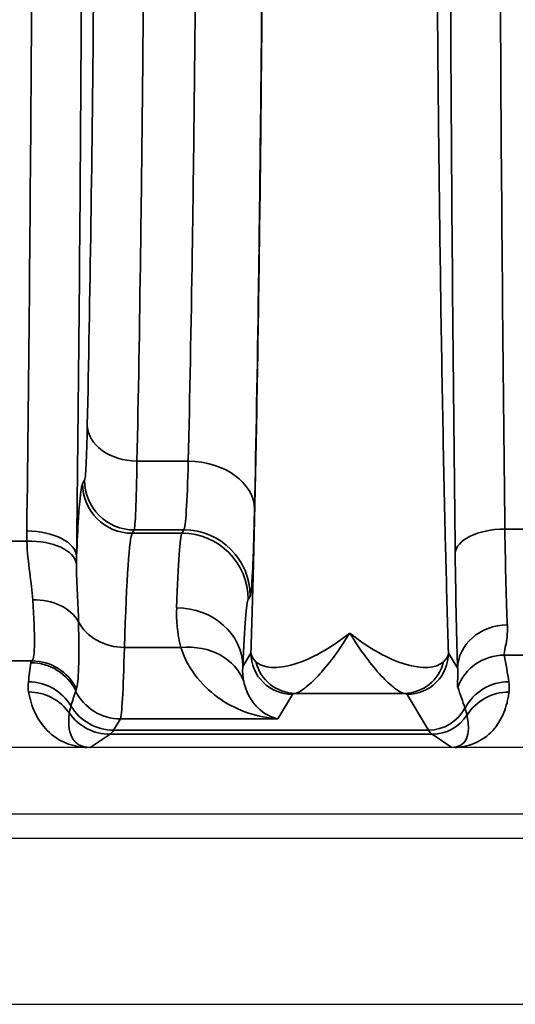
# Model space of a CAD drawing. Header units: millimetres. Extents: x 399 to 6233, y -1870 to 1602.
# Tile 573 of 656: x 5414 to 5420, y 295 to 307. Entities that reach past the tile are written whole.
import ezdxf

# ---------------------------------------------------------------- set-up
doc = ezdxf.new("R2010")
doc.units = ezdxf.units.MM
doc.layers.add('可見 (ISO)', color=7, linetype='Continuous', lineweight=25)
doc.layers.add('窄部可見 (ISO)', color=7, linetype='Continuous', lineweight=35)

msp = doc.modelspace()

# ---------------------------------------------------------------- linework, layer by layer
at = {"layer": '可見 (ISO)'}
for p, q in [((5415.32, 298.845), (5415.32, 298.845)), ((5460.061, 298.195), (5355.561, 298.195)), ((5355.561, 297.395), (5460.061, 297.395)), ((5464.311, 297.095), (5351.311, 297.095)), ((5384.311, 295.095), (5479.311, 295.095))]:
    msp.add_line(p, q, dxfattribs=at)
for points, knots in [([(5414.928, 298.195), (5414.928, 298.195), (5414.928, 298.195), (5414.928, 298.195), (5414.928, 298.195), (5414.928, 298.195), (5414.928, 298.195), (5414.927, 298.195), (5414.924, 298.195), (5414.917, 298.195), (5414.914, 298.195), (5414.904, 298.195), (5414.897, 298.195), (5414.891, 298.195)], [-0.005146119, -0.005146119, -0.005146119, -0.005146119, -0.004810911, -0.004810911, -0.004628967, -0.004628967, -0.004600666, -0.004600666, -0.003063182, -0.003063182, -0.002040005, -0.002040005, 0, 0, 0, 0]), ([(5419.33, 298.195), (5419.323, 298.195), (5419.316, 298.195), (5419.309, 298.195), (5419.304, 298.195), (5419.298, 298.195), (5419.294, 298.195)], [0.00000000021, 0.00000000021, 0.00000000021, 0.00000000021, 0.00002113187, 0.00002113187, 0.00002113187, 0.0000394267, 0.0000394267, 0.0000394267, 0.0000394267])]:
    msp.add_open_spline(points, degree=3, knots=knots, dxfattribs=at)
at = {"layer": '窄部可見 (ISO)'}
for p, q in [((5415.492, 301.652), (5416.112, 301.652)), ((5414.835, 301.381), (5414.859, 301.421)), ((5415.459, 300.821), (5415.435, 300.781)), ((5415.435, 300.781), (5416.036, 300.781)), ((5416.06, 300.821), (5415.459, 300.821)), ((5416.036, 300.781), (5416.06, 300.821)), ((5419.935, 300.832), (5420.187, 300.832)), ((5413.962, 300.685), (5414.163, 300.685)), ((5416.86, 300.022), (5416.836, 299.982)), ((5416.022, 299.402), (5415.34, 299.402)), ((5416.771, 299.173), (5416.869, 299.335)), ((5419.254, 299.335), (5419.365, 299.149)), ((5420.195, 299.31), (5419.927, 299.31)), ((5414.224, 299.24), (5413.934, 299.24)), ((5417.369, 298.835), (5417.192, 298.541)), ((5418.718, 298.848), (5417.405, 298.848)), ((5419.012, 298.405), (5418.754, 298.835)), ((5415.292, 298.541), (5415.21, 298.405)), ((5417.192, 298.541), (5415.292, 298.541)), ((5415.167, 298.354), (5414.928, 298.195)), ((5419.055, 298.354), (5415.167, 298.354)), ((5415.21, 298.405), (5419.012, 298.405)), ((5419.294, 298.195), (5419.055, 298.354))]:
    msp.add_line(p, q, dxfattribs=at)
for centre, major_axis, ratio, start_param, end_param in [((5413.701, 313.595), (0, 25), 0.02145, 4.175555, 4.712389), ((5415.492, 302.086), (-0.6, 0.013), 0.722333, 0.030288, 1.586603), ((5416.057, 303.821), (0, -3.002), 0.026524, 0.034868, 0.763293), ((5416.112, 301.074), (0.8, -0.018), 0.722333, 0.030288, 1.586603), ((5415.435, 301.381), (0.515, -0.309), 0.999172, 3.682263, 5.252328), ((5415.459, 301.421), (0.515, -0.309), 0.999172, 3.682263, 5.252328), ((5414.162, 300.502), (0.6, -0.007), 0.511389, 0.024373, 1.577171), ((5415.441, 292.783), (0, 8.003), 0.022512, 0.034888, 0.596845), ((5416.033, 294.372), (-0.008, -6.414), 0.020853, 3.180301, 3.678774), ((5416.036, 299.982), (0.686, -0.412), 0.999172, 0.54067, 2.110736), ((5416.06, 300.022), (0.686, -0.412), 0.999172, 0.54067, 2.110736), ((5419.935, 300.538), (-0.6, -0.007), 0.49083, 4.706597, 6.259146), ((5419.991, 301.907), (-0.007, 2.58), 0.02502, 2.000071, 2.615298), ((5414.163, 300.376), (0.6, 0.017), 0.516223, 0.059539, 1.556187), ((5419.391, 301.827), (0.007, -3.096), 0.02085, 5.141677, 5.75691), ((5414.233, 299.527), (0.599, 0.031), 0.751758, 0.356231, 1.532192), ((5416.833, 294.213), (0.008, 5.773), 0.02317, 0.038714, 0.537188), ((5415.972, 299.173), (0.799, -0.032), 0.886923, 0.045354, 1.606482), ((5415.34, 299.899), (0.6, -0.018), 0.826915, 3.562919, 4.737867), ((5419.965, 299.149), (-0.6, -0.023), 0.876399, 4.678969, 6.239685), ((5416.022, 298.741), (0.77, 0.217), 0.816863, 0.053432, 1.344647), ((5415.294, 302.655), (-0.005, -4.117), 0.020059, 0.038066, 0.660084), ((5419.927, 298.711), (-0.588, -0.12), 0.998201, 4.511525, 5.723718), ((5419.206, 299.744), (-0.587, 1.898), 0.297416, 4.213099, 4.391173), ((5415.056, 299.877), (0.629, 2.073), 0.310752, 1.987716, 2.105822), ((5424.282, 299.211), (-10.07, 0), 0.058758, 6.234735, 6.273976), ((5414.212, 298.618), (0.593, -0.094), 0.998229, 0.609389, 1.728149), ((5414.224, 298.641), (0.462, -0.383), 0.997094, 1.147203, 2.260656), ((5417.405, 299.348), (0.093, -0.491), 0.982985, 4.763266, 6.092027), ((5418.718, 299.348), (-0.093, -0.491), 0.982985, 0.191158, 1.51992), ((5414.181, 298.389), (0.596, -0.067), 0.99825, 0.651925, 1.682859), ((5419.983, 298.389), (-0.594, -0.083), 0.998238, 4.573579, 5.655239), ((5414.184, 298.266), (0.591, 0.105), 0.998218, 0.435215, 1.395105), ((8274.682, 296.135), (-2860.258, 0.716), 0.046839, 6.268046, 6.269403), ((5418.923, 306.478), (-4.172, -7.61), 0.009939, 6.191319, 6.234418), ((5415.292, 299.14), (0.515, -0.309), 0.999172, 4.133206, 5.252328), ((5418.559, 299.66), (1.006, -2.097), 0.194686, 0.988663, 1.119241), ((5419.985, 298.266), (-0.595, 0.075), 0.998245, 4.838078, 5.844438), ((5415.167, 298.954), (0.333, -0.499), 0.999683, 4.734949, 5.695074), ((5415.21, 299.005), (0.515, -0.309), 0.999172, 4.221065, 5.252328), ((5419.012, 298.905), (0.429, 0.257), 0.999172, 4.17245, 5.254458), ((5419.055, 298.854), (0.277, 0.416), 0.999683, 3.729704, 4.736367), ((5418.78, 299.037), (0.641, -0.802), 0.399262, 5.974018, 6.980681), ((5415.138, 398.388), (0, -100.043), 0.020817, 0.01396, 0.034899), ((5419.085, 398.388), (0, -100.043), 0.020838, 6.248286, 6.269226)]:
    msp.add_ellipse(centre, major_axis=major_axis, ratio=ratio, start_param=start_param, end_param=end_param, dxfattribs=at)
for points, knots in [([(5416.869, 299.335), (5416.879, 299.682), (5416.89, 300.055), (5416.9, 300.444), (5416.901, 300.507), (5416.903, 300.571), (5416.904, 300.636), (5416.916, 301.101), (5416.926, 301.597), (5416.936, 302.115), (5416.946, 302.634), (5416.955, 303.178), (5416.963, 303.748), (5416.972, 304.317), (5416.979, 304.915), (5416.986, 305.531), (5416.989, 305.792), (5416.992, 306.056), (5416.994, 306.323), (5416.998, 306.687), (5417.001, 307.056), (5417.004, 307.432), (5417.01, 308.083), (5417.014, 308.753), (5417.018, 309.438), (5417.025, 310.808), (5417.028, 312.194), (5417.028, 313.595), (5417.028, 314.996), (5417.025, 316.381), (5417.018, 317.751), (5417.012, 318.832), (5417.004, 319.871), (5416.994, 320.867), (5416.992, 321.134), (5416.989, 321.398), (5416.986, 321.658), (5416.979, 322.275), (5416.972, 322.872), (5416.963, 323.442), (5416.955, 324.011), (5416.946, 324.555), (5416.936, 325.074), (5416.926, 325.593), (5416.916, 326.089), (5416.904, 326.553), (5416.903, 326.618), (5416.901, 326.682), (5416.9, 326.746), (5416.89, 327.134), (5416.879, 327.508), (5416.869, 327.854)], [0.026741, 0.026741, 0.026741, 0.026741, 0.0775937, 0.0775937, 0.0775937, 0.0858987, 0.0858987, 0.0858987, 0.1450564, 0.1450564, 0.1450564, 0.2042141, 0.2042141, 0.2042141, 0.2633718, 0.2633718, 0.2633718, 0.2884178, 0.2884178, 0.2884178, 0.3225295, 0.3225295, 0.3225295, 0.3816871, 0.3816871, 0.3816871, 0.5, 0.5, 0.5, 0.6183179, 0.6183179, 0.6183179, 0.7115978, 0.7115978, 0.7115978, 0.7366333, 0.7366333, 0.7366333, 0.795791, 0.795791, 0.795791, 0.8549487, 0.8549487, 0.8549487, 0.9141064, 0.9141064, 0.9141064, 0.9224137, 0.9224137, 0.9224137, 0.9732641, 0.9732641, 0.9732641, 0.9732641]), ([(5419.254, 327.854), (5419.243, 327.508), (5419.232, 327.134), (5419.223, 326.746), (5419.221, 326.682), (5419.219, 326.618), (5419.218, 326.553), (5419.207, 326.089), (5419.196, 325.593), (5419.186, 325.074), (5419.176, 324.555), (5419.167, 324.011), (5419.159, 323.442), (5419.151, 322.872), (5419.143, 322.275), (5419.136, 321.659), (5419.133, 321.398), (5419.13, 321.134), (5419.128, 320.867), (5419.124, 320.503), (5419.121, 320.133), (5419.118, 319.758), (5419.113, 319.106), (5419.108, 318.436), (5419.105, 317.751), (5419.097, 316.382), (5419.094, 314.996), (5419.094, 313.595), (5419.094, 312.194), (5419.097, 310.808), (5419.105, 309.438), (5419.11, 308.358), (5419.118, 307.318), (5419.128, 306.323), (5419.13, 306.056), (5419.133, 305.792), (5419.136, 305.531), (5419.143, 304.915), (5419.151, 304.317), (5419.159, 303.748), (5419.167, 303.178), (5419.176, 302.634), (5419.186, 302.116), (5419.196, 301.597), (5419.207, 301.101), (5419.218, 300.637), (5419.219, 300.571), (5419.221, 300.507), (5419.223, 300.444), (5419.232, 300.055), (5419.243, 299.682), (5419.254, 299.335)], [0.026741, 0.026741, 0.026741, 0.026741, 0.0775937, 0.0775937, 0.0775937, 0.0858987, 0.0858987, 0.0858987, 0.1450564, 0.1450564, 0.1450564, 0.2042141, 0.2042141, 0.2042141, 0.2633718, 0.2633718, 0.2633718, 0.2884178, 0.2884178, 0.2884178, 0.3225295, 0.3225295, 0.3225295, 0.3816871, 0.3816871, 0.3816871, 0.5, 0.5, 0.5, 0.6183179, 0.6183179, 0.6183179, 0.7115978, 0.7115978, 0.7115978, 0.7366333, 0.7366333, 0.7366333, 0.795791, 0.795791, 0.795791, 0.8549487, 0.8549487, 0.8549487, 0.9141064, 0.9141064, 0.9141064, 0.9224137, 0.9224137, 0.9224137, 0.9732641, 0.9732641, 0.9732641, 0.9732641]), ([(5419.336, 300.538), (5419.312, 302.52), (5419.294, 304.645), (5419.282, 306.845), (5419.27, 309.046), (5419.264, 311.32), (5419.264, 313.595), (5419.264, 315.869), (5419.27, 318.144), (5419.282, 320.344), (5419.294, 322.544), (5419.312, 324.67), (5419.336, 326.652)], [2.628521, 2.628521, 2.628521, 2.628521, 2.885057, 2.885057, 2.885057, 3.141593, 3.141593, 3.141593, 3.398129, 3.398129, 3.398129, 3.654665, 3.654665, 3.654665, 3.654665]), ([(5419.935, 326.357), (5419.912, 324.42), (5419.894, 322.342), (5419.87, 318.041), (5419.864, 315.818), (5419.864, 311.371), (5419.87, 309.148), (5419.894, 304.847), (5419.912, 302.77), (5419.935, 300.832)], [2.628521, 2.628521, 2.628521, 2.628521, 2.885057, 2.885057, 3.141593, 3.141593, 3.398129, 3.398129, 3.654665, 3.654665, 3.654665, 3.654665]), ([(5416.912, 326.115), (5416.93, 325.309), (5416.946, 324.418), (5416.96, 323.459), (5416.973, 322.5), (5416.985, 321.474), (5416.995, 320.402), (5417.005, 319.33), (5417.012, 318.211), (5417.017, 317.069), (5417.022, 315.927), (5417.024, 314.761), (5417.024, 313.595), (5417.024, 312.429), (5417.022, 311.263), (5417.017, 310.121), (5417.012, 308.978), (5417.005, 307.86), (5416.995, 306.787), (5416.985, 305.715), (5416.973, 304.689), (5416.96, 303.731), (5416.946, 302.772), (5416.93, 301.881), (5416.912, 301.074)], [2.334303, 2.334303, 2.334303, 2.334303, 2.536125, 2.536125, 2.536125, 2.737948, 2.737948, 2.737948, 2.93977, 2.93977, 2.93977, 3.141593, 3.141593, 3.141593, 3.343415, 3.343415, 3.343415, 3.545238, 3.545238, 3.545238, 3.74706, 3.74706, 3.74706, 3.948882, 3.948882, 3.948882, 3.948882]), ([(5415.492, 325.537), (5415.509, 324.768), (5415.523, 323.918), (5415.536, 323.004), (5415.549, 322.089), (5415.56, 321.111), (5415.568, 320.088), (5415.577, 319.065), (5415.584, 317.998), (5415.588, 316.909), (5415.593, 315.819), (5415.595, 314.707), (5415.595, 313.595), (5415.595, 312.483), (5415.593, 311.371), (5415.588, 310.281), (5415.584, 309.191), (5415.577, 308.124), (5415.568, 307.102), (5415.56, 306.079), (5415.549, 305.1), (5415.536, 304.186), (5415.523, 303.272), (5415.509, 302.421), (5415.492, 301.652)], [2.334303, 2.334303, 2.334303, 2.334303, 2.536125, 2.536125, 2.536125, 2.737948, 2.737948, 2.737948, 2.93977, 2.93977, 2.93977, 3.141593, 3.141593, 3.141593, 3.343415, 3.343415, 3.343415, 3.545238, 3.545238, 3.545238, 3.74706, 3.74706, 3.74706, 3.948882, 3.948882, 3.948882, 3.948882]), ([(5416.112, 301.652), (5416.13, 302.421), (5416.146, 303.272), (5416.174, 305.1), (5416.186, 306.079), (5416.205, 308.124), (5416.212, 309.191), (5416.222, 311.371), (5416.224, 312.483), (5416.224, 314.707), (5416.222, 315.819), (5416.212, 317.998), (5416.205, 319.065), (5416.186, 321.111), (5416.174, 322.089), (5416.146, 323.918), (5416.13, 324.768), (5416.112, 325.537)], [2.334303, 2.334303, 2.334303, 2.334303, 2.536125, 2.536125, 2.737948, 2.737948, 2.93977, 2.93977, 3.141593, 3.141593, 3.343415, 3.343415, 3.545238, 3.545238, 3.74706, 3.74706, 3.948882, 3.948882, 3.948882, 3.948882]), ([(5414.892, 302.086), (5414.909, 302.827), (5414.923, 303.646), (5414.949, 305.409), (5414.96, 306.352), (5414.977, 308.323), (5414.984, 309.351), (5414.993, 311.451), (5414.995, 312.523), (5414.995, 314.667), (5414.993, 315.738), (5414.984, 317.838), (5414.977, 318.867), (5414.96, 320.838), (5414.949, 321.781), (5414.923, 323.543), (5414.909, 324.363), (5414.892, 325.104)], [2.334303, 2.334303, 2.334303, 2.334303, 2.536125, 2.536125, 2.737948, 2.737948, 2.93977, 2.93977, 3.141593, 3.141593, 3.343415, 3.343415, 3.545238, 3.545238, 3.74706, 3.74706, 3.948882, 3.948882, 3.948882, 3.948882]), ([(5414.837, 313.595), (5414.837, 311.304), (5414.831, 309.014), (5414.818, 306.805), (5414.806, 304.597), (5414.787, 302.471), (5414.762, 300.502)], [0, 0, 0, 0, 0.2684172, 0.2684172, 0.2684172, 0.5368345, 0.5368345, 0.5368345, 0.5368345]), ([(5414.859, 301.421), (5414.866, 301.431), (5414.872, 301.495), (5414.883, 301.721), (5414.888, 301.884), (5414.892, 302.086)], [1.6057029, 1.6057029, 1.6057029, 1.6057029, 1.9700029, 1.9700029, 2.3343029, 2.3343029, 2.3343029, 2.3343029]), ([(5414.762, 300.502), (5414.77, 300.68), (5414.778, 300.834), (5414.786, 300.96), (5414.802, 301.211), (5414.819, 301.353), (5414.835, 301.381)], [4.255119, 4.255119, 4.255119, 4.255119, 4.3966774, 4.3966774, 4.3966774, 4.6774824, 4.6774824, 4.6774824, 4.6774824]), ([(5416.912, 301.074), (5416.905, 300.755), (5416.897, 300.498), (5416.888, 300.318), (5416.879, 300.139), (5416.869, 300.038), (5416.86, 300.022)], [3.9488824, 3.9488824, 3.9488824, 3.9488824, 4.3131824, 4.3131824, 4.3131824, 4.6774824, 4.6774824, 4.6774824, 4.6774824]), ([(5414.224, 299.24), (5414.243, 299.259), (5414.254, 299.335), (5414.255, 299.584), (5414.246, 299.762), (5414.233, 299.978)], [0, 0, 0, 0, 0.00099613, 0.00099613, 0.001992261, 0.001992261, 0.001992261, 0.001992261]), ([(5414.787, 299.713), (5414.79, 299.484), (5414.791, 299.295), (5414.788, 299.159), (5414.784, 299.023), (5414.775, 298.936), (5414.761, 298.904)], [0.001060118, 0.001060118, 0.001060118, 0.001060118, 0.002188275, 0.002188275, 0.002188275, 0.003316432, 0.003316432, 0.003316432, 0.003316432]), ([(5419.965, 299.675), (5419.97, 299.568), (5419.956, 299.484), (5419.933, 299.362), (5419.924, 299.323), (5419.927, 299.31)], [0, 0, 0, 0, 0.000661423, 0.000661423, 0.001322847, 0.001322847, 0.001322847, 0.001322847]), ([(5416.927, 299.231), (5416.971, 299.19), (5417.037, 299.167), (5417.115, 299.162), (5417.194, 299.157), (5417.288, 299.17), (5417.389, 299.2), (5417.591, 299.26), (5417.826, 299.388), (5418.061, 299.577)], [0, 0, 0, 0, 0.000558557, 0.000558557, 0.000558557, 0.001117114, 0.001117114, 0.001117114, 0.002234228, 0.002234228, 0.002234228, 0.002234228]), ([(5418.061, 299.577), (5417.928, 299.358), (5417.796, 299.185), (5417.621, 298.998), (5417.566, 298.948), (5417.471, 298.876), (5417.432, 298.854), (5417.405, 298.848)], [-0.000011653, -0.000011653, -0.000011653, -0.000011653, 0.001067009, 0.001067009, 0.00160634, 0.00160634, 0.002145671, 0.002145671, 0.002145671, 0.002145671]), ([(5418.061, 299.577), (5418.296, 299.388), (5418.529, 299.261), (5418.732, 299.2), (5418.936, 299.139), (5419.107, 299.148), (5419.195, 299.231)], [-0.000011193, -0.000011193, -0.000011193, -0.000011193, 0.001104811, 0.001104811, 0.001104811, 0.002220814, 0.002220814, 0.002220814, 0.002220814]), ([(5418.718, 298.848), (5418.69, 298.854), (5418.651, 298.876), (5418.604, 298.912), (5418.557, 298.948), (5418.501, 298.998), (5418.443, 299.061), (5418.385, 299.123), (5418.323, 299.197), (5418.258, 299.283), (5418.194, 299.369), (5418.127, 299.469), (5418.061, 299.577)], [0, 0, 0, 0, 0.000534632, 0.000534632, 0.000534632, 0.001069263, 0.001069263, 0.001069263, 0.001603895, 0.001603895, 0.001603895, 0.002138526, 0.002138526, 0.002138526, 0.002138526]), ([(5417.192, 298.541), (5416.955, 298.556), (5416.716, 298.633), (5416.507, 298.773), (5416.506, 298.774), (5416.505, 298.775), (5416.503, 298.776), (5416.4, 298.846), (5416.306, 298.931), (5416.223, 299.033), (5416.139, 299.137), (5416.068, 299.26), (5416.022, 299.402)], [-0.000014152, -0.000014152, -0.000014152, -0.000014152, 0.001513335, 0.001513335, 0.001513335, 0.00152394, 0.00152394, 0.00152394, 0.002277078, 0.002277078, 0.002277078, 0.003040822, 0.003040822, 0.003040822, 0.003040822]), ([(5416.869, 299.335), (5416.869, 299.204), (5416.923, 299.074), (5417.015, 298.982), (5417.108, 298.889), (5417.238, 298.836), (5417.369, 298.835)], [0, 0, 0, 0, 0.5, 0.5, 0.5, 1, 1, 1, 1]), ([(5418.754, 298.835), (5418.884, 298.836), (5419.014, 298.889), (5419.107, 298.982), (5419.2, 299.074), (5419.253, 299.204), (5419.254, 299.335)], [0, 0, 0, 0, 0.5, 0.5, 0.5, 1, 1, 1, 1]), ([(5419.365, 298.921), (5419.361, 298.933), (5419.362, 298.957), (5419.364, 298.995), (5419.364, 298.996), (5419.364, 298.997), (5419.364, 298.998), (5419.366, 299.035), (5419.37, 299.085), (5419.365, 299.149)], [0, 0, 0, 0, 0.000774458, 0.000774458, 0.000774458, 0.000793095, 0.000793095, 0.000793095, 0.001548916, 0.001548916, 0.001548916, 0.001548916]), ([(5416.781, 298.991), (5416.796, 298.923), (5416.82, 298.863), (5416.848, 298.812), (5416.877, 298.76), (5416.91, 298.716), (5416.947, 298.679), (5416.948, 298.678), (5416.949, 298.677), (5416.95, 298.676), (5417.024, 298.603), (5417.108, 298.559), (5417.192, 298.541)], [0, 0, 0, 0, 0.000760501, 0.000760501, 0.000760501, 0.00154208, 0.00154208, 0.00154208, 0.001566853, 0.001566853, 0.001566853, 0.003133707, 0.003133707, 0.003133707, 0.003133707]), ([(5414.891, 298.195), (5414.803, 298.198), (5414.717, 298.215), (5414.637, 298.248), (5414.552, 298.282), (5414.474, 298.333), (5414.409, 298.399), (5414.348, 298.46), (5414.299, 298.534), (5414.261, 298.615), (5414.243, 298.654), (5414.227, 298.695), (5414.214, 298.737), (5414.208, 298.758), (5414.202, 298.779), (5414.197, 298.8), (5414.192, 298.821), (5414.188, 298.843), (5414.184, 298.865)], [3.1723513, 3.1723513, 3.1723513, 3.1723513, 3.4034885, 3.4034885, 3.4034885, 3.6496995, 3.6496995, 3.6496995, 3.8803063, 3.8803063, 3.8803063, 3.9915494, 3.9915494, 3.9915494, 4.0463878, 4.0463878, 4.0463878, 4.1007779, 4.1007779, 4.1007779, 4.1007779]), ([(5419.985, 298.865), (5419.982, 298.842), (5419.978, 298.82), (5419.974, 298.799), (5419.97, 298.777), (5419.966, 298.757), (5419.961, 298.736), (5419.95, 298.696), (5419.937, 298.655), (5419.922, 298.616), (5419.889, 298.537), (5419.845, 298.463), (5419.788, 298.401), (5419.728, 298.335), (5419.655, 298.283), (5419.574, 298.248), (5419.531, 298.23), (5419.485, 298.216), (5419.438, 298.207), (5419.403, 298.2), (5419.366, 298.196), (5419.33, 298.195)], [2.1358688, 2.1358688, 2.1358688, 2.1358688, 2.1945542, 2.1945542, 2.1945542, 2.25329, 2.25329, 2.25329, 2.3713058, 2.3713058, 2.3713058, 2.612508, 2.612508, 2.612508, 2.8678155, 2.8678155, 2.8678155, 3.004742, 3.004742, 3.004742, 3.1094244, 3.1094244, 3.1094244, 3.1094244]), ([(5414.675, 298.61), (5414.673, 298.596), (5414.672, 298.583), (5414.671, 298.57), (5414.669, 298.557), (5414.668, 298.544), (5414.668, 298.531), (5414.667, 298.505), (5414.667, 298.48), (5414.669, 298.455), (5414.674, 298.405), (5414.685, 298.359), (5414.705, 298.321), (5414.726, 298.281), (5414.755, 298.249), (5414.792, 298.228), (5414.831, 298.205), (5414.878, 298.195), (5414.928, 298.195)], [2.1824074, 2.1824074, 2.1824074, 2.1824074, 2.2369219, 2.2369219, 2.2369219, 2.2918591, 2.2918591, 2.2918591, 2.4032229, 2.4032229, 2.4032229, 2.6337552, 2.6337552, 2.6337552, 2.879414, 2.879414, 2.879414, 3.1424948, 3.1424948, 3.1424948, 3.1424948]), ([(5414.696, 298.697), (5414.69, 298.678), (5414.685, 298.661), (5414.682, 298.644), (5414.679, 298.632), (5414.677, 298.621), (5414.675, 298.61)], [0, 0, 0, 0, 0.001200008, 0.001200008, 0.001200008, 0.002089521, 0.002089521, 0.002089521, 0.002089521]), ([(5419.478, 298.587), (5419.475, 298.598), (5419.472, 298.611), (5419.468, 298.624), (5419.464, 298.638), (5419.459, 298.654), (5419.453, 298.671)], [0, 0, 0, 0, 0.001000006, 0.001000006, 0.001000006, 0.00208995, 0.00208995, 0.00208995, 0.00208995])]:
    msp.add_open_spline(points, degree=3, knots=knots, dxfattribs=at)
for points in [[(5415.492, 301.652), (5415.484, 301.16), (5415.471, 300.846), (5415.459, 300.821)], [(5414.163, 300.685), (5414.162, 300.727), (5414.162, 300.768), (5414.162, 300.809)], [(5414.233, 299.978), (5414.22, 300.184), (5414.172, 300.418), (5414.163, 300.685)], [(5414.762, 300.502), (5414.761, 300.472), (5414.761, 300.441), (5414.761, 300.411)], [(5414.761, 300.411), (5414.763, 300.16), (5414.784, 299.932), (5414.787, 299.713)], [(5416.022, 299.402), (5415.977, 299.577), (5415.966, 299.738), (5415.972, 299.883)], [(5416.869, 299.335), (5416.872, 299.3), (5416.891, 299.265), (5416.927, 299.231)], [(5419.195, 299.231), (5419.232, 299.265), (5419.25, 299.3), (5419.254, 299.335)], [(5416.771, 299.173), (5416.766, 299.119), (5416.767, 299.059), (5416.781, 298.991)], [(5414.184, 298.865), (5414.177, 298.906), (5414.176, 298.947), (5414.181, 298.988)], [(5419.983, 298.988), (5419.989, 298.947), (5419.99, 298.906), (5419.985, 298.865)], [(5417.405, 298.848), (5417.383, 298.844), (5417.371, 298.84), (5417.369, 298.835)], [(5418.754, 298.835), (5418.751, 298.84), (5418.74, 298.844), (5418.718, 298.848)]]:
    msp.add_open_spline(points, degree=3, dxfattribs=at)

doc.saveas('drawing.dxf')
